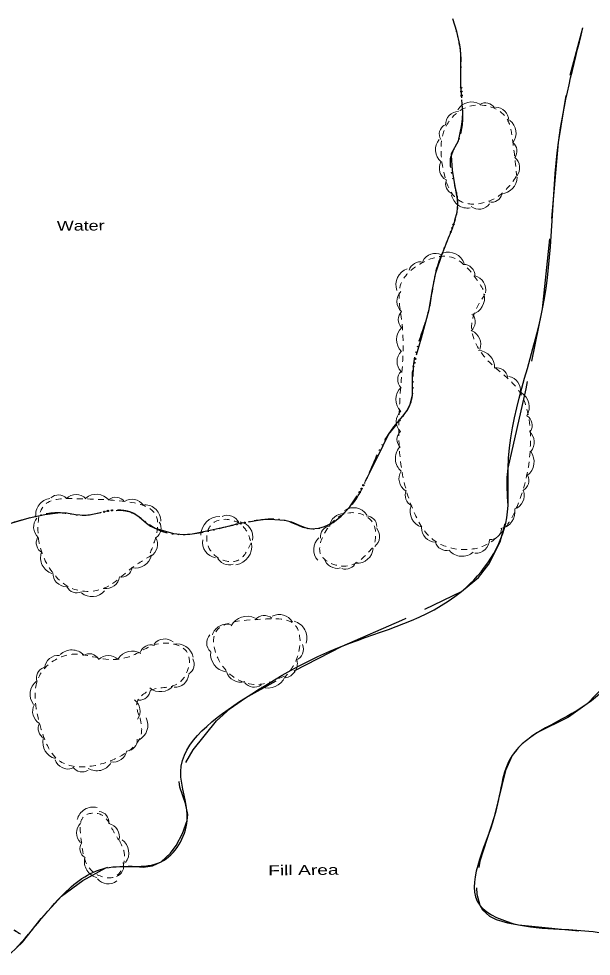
# Model space of a CAD drawing. Extents: x 2362213 to 2366494, y 6968794 to 6978110.
# Drawn here: x 2363360.6 to 2363638.1, y 6976634.9 to 6977089.1 of the extents above; entities that cross this region are included whole.
import ezdxf

# ---------------------------------------------------------------- set-up
doc = ezdxf.new("R2010")
doc.units = 0
doc.header["$LTSCALE"] = 1.9
doc.linetypes.add('DASH_DOUBLE_DOT', pattern=[9.2, 5, -1.2, 0.3, -1.2, 0.3, -1.2])
doc.linetypes.add('SHORT_DASHED', pattern=[2.7, 1.5, -1.2])
for name, color, linetype, lineweight in [('24', 7, 'Continuous', 25), ('25', 7, 'Continuous', 25), ('29', 7, 'Continuous', 13), ('36', 7, 'Continuous', 13)]:
    doc.layers.add(name, color=color, linetype=linetype, lineweight=lineweight)

msp = doc.modelspace()

# ---------------------------------------------------------------- linework, layer by layer
at = {"layer": '24'}
msp.add_line((2363627.926, 6977061.746), (2363634.067, 6977084.686), dxfattribs=at)
for points in [[(2363618.955, 6976992.408), (2363622.215, 6977029.21), (2363625.889, 6977051.966)], [(2363609.254, 6976923.172), (2363614.504, 6976948.583), (2363617.99, 6976982.458)], [(2363597.618, 6976854.457), (2363597.353, 6976862.386), (2363597.33, 6976866.886), (2363597.787, 6976871.341), (2363606.511, 6976909.885), (2363607.237, 6976913.383)], [(2363557.326, 6976803.062), (2363575.194, 6976811.672), (2363583.48, 6976818.432), (2363588.41, 6976824.789), (2363593.857, 6976835.672), (2363596.352, 6976844.586)], [(2363494.037, 6976773.238), (2363517.394, 6976785.19), (2363546.327, 6976797.767), (2363548.317, 6976798.726)], [(2363655.376, 6976778.245), (2363649.862, 6976771.382), (2363636.097, 6976757.16), (2363627.097, 6976750.734), (2363611.748, 6976743.177), (2363609.076, 6976741.351)], [(2363441.637, 6976728.817), (2363445.11, 6976734.86), (2363456.346, 6976748.918), (2363463.01, 6976754.922), (2363470.411, 6976760.052), (2363485.303, 6976768.365)], [(2363601.769, 6976734.672), (2363599.663, 6976732.092), (2363596.472, 6976724.921), (2363591.066, 6976702.479), (2363584.12, 6976680.932), (2363583.589, 6976677.876)], [(2363413.714, 6976678.678), (2363420.899, 6976678.096), (2363425.345, 6976678.629), (2363429.526, 6976680.6), (2363434.204, 6976684.874), (2363436.901, 6976688.499), (2363439.945, 6976694.429), (2363442.145, 6976700.73), (2363442.517, 6976703.634), (2363441.467, 6976708.885), (2363438.721, 6976716.838), (2363438.345, 6976719.614)], [(2363359.39, 6976638.84), (2363362.392, 6976641.728), (2363371.404, 6976653.204), (2363381.252, 6976663.988), (2363391.671, 6976671.518), (2363402.803, 6976677.644), (2363403.83, 6976677.984)], [(2363582.373, 6976667.994), (2363582.553, 6976664.876), (2363584.002, 6976659.7), (2363585.314, 6976657.412), (2363588.744, 6976654.304), (2363592.011, 6976652.635), (2363597.446, 6976650.986), (2363602.884, 6976650.138), (2363614.056, 6976648.974), (2363625.236, 6976647.901), (2363632.123, 6976647.266)]]:
    msp.add_lwpolyline(points, dxfattribs=at)
msp.add_spline([(2363751.456, 6977071.803), (2363749.848, 6977058.018), (2363750.351, 6977040.841), (2363749.334, 6977015.36), (2363738.914, 6977008.921), (2363727.546, 6976999.272), (2363715.942, 6976973.24), (2363711.659, 6976948.348), (2363707.948, 6976926.442), (2363699.779, 6976873.742), (2363693.092, 6976851.387), (2363687.453, 6976839.683), (2363679.749, 6976818.149), (2363662.345, 6976786.931), (2363636.097, 6976757.16), (2363599.663, 6976732.092), (2363591.066, 6976702.479), (2363584.002, 6976659.7), (2363602.884, 6976650.138), (2363625.236, 6976647.901), (2363656.706, 6976645.04), (2363687.24, 6976642.612), (2363736.346, 6976640.07), (2363778.981, 6976642.956), (2363800.238, 6976641.278), (2363818.561, 6976631.621), (2363831.404, 6976630.243), (2363842.876, 6976634.323), (2363849.882, 6976646.4), (2363854.61, 6976661.187), (2363867.508, 6976656.328), (2363869.928, 6976636.361), (2363852.014, 6976614.55), (2363802.686, 6976604.749), (2363741.969, 6976600.92), (2363709.263, 6976587.838), (2363673.05, 6976582.573), (2363648.693, 6976591.603), (2363634.669, 6976603.619), (2363594.32, 6976608.645), (2363570.838, 6976604.461), (2363543.911, 6976590.304), (2363513.293, 6976577.322), (2363487.155, 6976584.403), (2363470.291, 6976595.243), (2363461.496, 6976606.2), (2363439.891, 6976613.955), (2363418.74, 6976606.583), (2363388.765, 6976601.687), (2363368.065, 6976593.131), (2363337.7, 6976596.771), (2363311.779, 6976599.954), (2363290.995, 6976605.526), (2363296.279, 6976618.587), (2363328.743, 6976621.616), (2363355.298, 6976634.91), (2363381.252, 6976663.988), (2363402.803, 6976677.644), (2363429.526, 6976680.6), (2363442.145, 6976700.73), (2363439.08, 6976724.363), (2363470.411, 6976760.052), (2363517.394, 6976785.19), (2363575.194, 6976811.672), (2363597.116, 6976847.313), (2363597.787, 6976871.341), (2363614.504, 6976948.583), (2363622.215, 6977029.21), (2363634.067, 6977084.686)], degree=3, dxfattribs=at)
at = {"layer": '25'}
for points in [[(2363574.861, 6977057.732), (2363574.903, 6977064.931), (2363574.853, 6977072.261), (2363574.372, 6977076.557), (2363572.962, 6977082.895), (2363570.942, 6977089.145)], [(2363571.943, 6976991.36), (2363572.002, 6976991.521), (2363573.035, 6976995.381), (2363573.448, 6976999.285), (2363573.265, 6977001.643), (2363571.868, 6977008.75), (2363570.87, 6977015.831), (2363570.283, 6977022.916), (2363570.384, 6977023.847), (2363573.646, 6977029.908), (2363575.2, 6977036.913), (2363575.686, 6977040.438), (2363575.822, 6977043.979), (2363575.416, 6977049.906)], [(2363553.442, 6976926.261), (2363555.773, 6976934.603), (2363559.444, 6976948.209), (2363560.968, 6976957.164), (2363562.683, 6976966.091), (2363565.829, 6976975.001), (2363569.265, 6976983.864), (2363569.303, 6976983.975)], [(2363528.516, 6976864.851), (2363529.656, 6976866.992), (2363534.767, 6976877.36), (2363539.849, 6976887.67), (2363542.374, 6976891.394), (2363546.814, 6976896.636), (2363548.818, 6976899.395), (2363550.359, 6976902.42), (2363551.366, 6976906.97), (2363551.419, 6976914.051), (2363551.475, 6976917.582), (2363551.635, 6976918.643)], [(2363471.999, 6976845.342), (2363476.55, 6976846.255), (2363479.777, 6976846.636), (2363484.708, 6976846.533), (2363489.563, 6976846.119), (2363492.79, 6976845.34), (2363497.55, 6976843.265), (2363499.908, 6976842.387), (2363502.272, 6976841.99), (2363506.02, 6976842.295), (2363508.822, 6976843.072), (2363512.933, 6976845.091), (2363516.885, 6976848.119), (2363521.132, 6976852.649), (2363524.681, 6976858.024)], [(2363407.732, 6976850.939), (2363409.962, 6976850.95), (2363412.365, 6976850.663), (2363414.761, 6976850.146), (2363416.427, 6976849.512), (2363418.993, 6976847.807), (2363422.573, 6976844.701), (2363424.476, 6976843.319), (2363426.616, 6976842.309), (2363435.661, 6976839.705), (2363440.187, 6976839.158), (2363444.683, 6976839.521), (2363453.375, 6976841.394), (2363462.068, 6976843.287), (2363464.324, 6976843.759)], [(2363342.261, 6976838.136), (2363347.166, 6976840.873), (2363356.271, 6976844.6), (2363365.694, 6976847.369), (2363373.26, 6976848.962), (2363380.862, 6976849.823), (2363383.753, 6976849.711), (2363388.09, 6976848.973), (2363392.415, 6976848.584), (2363395.611, 6976848.974), (2363400.003, 6976849.875)]]:
    msp.add_lwpolyline(points, dxfattribs=at)
for centre in [(2363574.999, 6977055.741), (2363575.138, 6977053.826), (2363575.278, 6977051.911), (2363570.627, 6976987.677), (2363571.274, 6976989.485), (2363569.981, 6976985.869), (2363552.907, 6976924.346), (2363551.923, 6976920.637), (2363552.39, 6976922.497), (2363525.785, 6976859.703), (2363526.686, 6976861.399), (2363527.586, 6976863.095), (2363401.962, 6976850.268), (2363403.843, 6976850.653), (2363405.735, 6976850.929), (2363466.289, 6976844.165), (2363468.169, 6976844.556), (2363470.049, 6976844.942)]:
    msp.add_circle(centre, 0.3, dxfattribs=at)
at = {"layer": '25', "linetype": 'DASH_DOUBLE_DOT'}
msp.add_spline([(2363254.615, 6976811.059), (2363256.089, 6976812.674), (2363260.755, 6976815.389), (2363263.428, 6976810.833), (2363272.753, 6976805.012), (2363286.687, 6976803.744), (2363294.326, 6976804.817), (2363307.044, 6976808.348), (2363317.137, 6976814.236), (2363325.061, 6976821.321), (2363333.973, 6976831.686), (2363347.166, 6976840.873), (2363365.694, 6976847.369), (2363380.862, 6976849.823), (2363392.415, 6976848.584), (2363405.173, 6976850.925), (2363414.761, 6976850.146), (2363426.616, 6976842.309), (2363444.683, 6976839.521), (2363462.068, 6976843.287), (2363476.55, 6976846.255), (2363489.563, 6976846.119), (2363502.272, 6976841.99), (2363516.885, 6976848.119), (2363529.656, 6976866.992), (2363539.849, 6976887.67), (2363550.359, 6976902.42), (2363551.982, 6976921.036), (2363559.444, 6976948.209), (2363562.683, 6976966.091), (2363569.265, 6976983.864), (2363573.448, 6976999.285), (2363571.868, 6977008.75), (2363570.283, 6977022.916), (2363573.646, 6977029.908), (2363575.822, 6977043.979), (2363574.863, 6977057.612), (2363574.853, 6977072.261), (2363570.942, 6977089.145)], degree=3, dxfattribs=at)
at = {"layer": '29'}
for centre, radius, start, end in [((2363580.095, 6977041.127), 7.721, 59.16383, 149.16383), ((2363586.806, 6977043.276), 5.144, 31.931, 121.931), ((2363591.626, 6977039.83), 6.437, 0.22679, 90.22679), ((2363573.848, 6977037.782), 6.437, 91.39347, 181.39347), ((2363569.558, 6977033.203), 5.144, 120.28758, 210.28758), ((2363593.9, 6977033.739), 7.721, 322.86544, 52.86544), ((2363570.326, 6977025.721), 7.721, 139.89352, 229.89352), ((2363596.942, 6977025.084), 5.144, 322.2068, 52.2068), ((2363570.861, 6977016.639), 6.437, 150.90966, 240.90966), ((2363596.942, 6977016.912), 6.437, 320.89267, 50.89267), ((2363572.633, 6977009.166), 5.144, 158.81897, 248.81897), ((2363594.382, 6977012.175), 7.721, 271.35158, 1.35158), ((2363577.998, 6977005.125), 7.721, 189.80207, 279.80207), ((2363589.82, 6977005.406), 5.144, 256.25947, 346.25947), ((2363583.646, 6977003.323), 6.437, 233.52406, 323.52406), ((2363562.496, 6976968.612), 6.857, 63.46926, 153.46926), ((2363568.753, 6976967.847), 8.224, 19.15897, 109.15897), ((2363555.124, 6976965.858), 5.479, 74.92456, 164.92456), ((2363576.211, 6976964.63), 5.479, 0.26648, 90.26648), ((2363551.601, 6976960.176), 8.224, 109.19248, 199.19248), ((2363580.078, 6976957.873), 6.857, 346.57502, 76.57502), ((2363550.739, 6976952.256), 6.857, 136.57621, 226.57621), ((2363578.099, 6976953.749), 8.224, 285.27759, 15.27759), ((2363550.005, 6976943.342), 5.479, 134.45474, 224.45474), ((2363576.38, 6976942.209), 5.479, 309.00518, 39.00518), ((2363551.941, 6976933.703), 8.224, 134.45474, 224.45474), ((2363577.648, 6976931.479), 6.857, 338.42526, 68.42526), ((2363550.781, 6976923.04), 6.857, 134.44347, 224.44347), ((2363582.974, 6976920.203), 8.224, 357.14816, 87.14816), ((2363592.108, 6976914.593), 5.479, 8.48109, 98.48109), ((2363549.726, 6976914.303), 5.479, 134.44347, 224.44347), ((2363596.933, 6976909.117), 6.857, 350.08682, 80.08682), ((2363551.639, 6976904.646), 8.224, 134.27817, 224.27817), ((2363599.775, 6976900.948), 8.224, 328.59315, 58.59315), ((2363550.448, 6976893.988), 6.857, 134.2692, 224.2692), ((2363604.006, 6976892.074), 5.479, 328.59315, 58.59315), ((2363549.367, 6976885.253), 5.479, 134.2692, 224.2692), ((2363603.614, 6976883.92), 6.857, 319.07529, 49.07529), ((2363551.332, 6976876.162), 8.224, 139.64632, 229.64632), ((2363602.118, 6976874.477), 8.224, 306.72189, 36.72189), ((2363551.726, 6976866.259), 6.857, 148.18839, 238.18839), ((2363602.345, 6976865.363), 5.479, 297.89049, 27.89049), ((2363553.38, 6976858.161), 5.479, 154.76818, 244.76818), ((2363598.708, 6976858.105), 6.857, 289.43966, 19.43966), ((2363376.735, 6976848.804), 7.967, 97.54655, 187.54655), ((2363379.801, 6976853.098), 5.308, 43.19672, 133.19672), ((2363388.366, 6976851.908), 6.642, 44.71927, 134.71927), ((2363398.248, 6976850.772), 7.967, 40.22927, 130.22927), ((2363407.502, 6976851.957), 5.308, 37.23288, 127.23288), ((2363415.438, 6976849.712), 6.642, 33.55818, 123.55818), ((2363421.451, 6976845.718), 7.967, 359.61659, 89.61659), ((2363522.806, 6976844.479), 7.741, 34.08236, 124.08236), ((2363558.511, 6976850.527), 8.224, 161.45517, 251.45517), ((2363592.883, 6976850.245), 8.224, 279.74122, 9.74122), ((2363374.421, 6976842.845), 6.642, 138.92466, 228.92466), ((2363457.964, 6976838.844), 9.128, 89.80221, 179.80221), ((2363461.714, 6976842.462), 6.082, 24.96366, 114.96366), ((2363517.812, 6976842.779), 6.454, 85.68727, 175.68727), ((2363528.992, 6976843.106), 5.158, 359.38138, 89.38138), ((2363424.276, 6976842.225), 5.308, 303.2739, 33.2739), ((2363466.457, 6976837.943), 7.61, 348.67601, 78.67601), ((2363511.939, 6976838.207), 5.158, 97.68317, 187.68317), ((2363528.992, 6976838.336), 6.454, 309.88923, 39.88923), ((2363562.624, 6976842.432), 6.857, 178.93745, 268.93745), ((2363589.06, 6976842.231), 5.479, 267.69352, 357.69352), ((2363374.353, 6976835.193), 5.308, 151.68966, 241.68966), ((2363421.218, 6976834.433), 6.642, 300.72206, 30.72206), ((2363511.285, 6976831.988), 7.741, 132.63966, 222.63966), ((2363457.26, 6976835.433), 7.61, 170.19281, 260.19281), ((2363464.446, 6976833.577), 9.128, 278.98472, 8.98472), ((2363524.596, 6976833.051), 7.741, 266.12314, 356.12314), ((2363567.838, 6976836.966), 5.479, 195.06327, 285.06327), ((2363581.973, 6976837.012), 6.857, 267.69352, 357.69352), ((2363379.118, 6976827.967), 7.967, 161.55062, 251.55062), ((2363417.134, 6976830.964), 7.967, 257.32944, 347.32944), ((2363462.398, 6976830.582), 6.082, 200.73691, 290.73691), ((2363575.518, 6976836.887), 8.224, 220.88621, 310.88621), ((2363514.938, 6976829.266), 6.454, 194.32712, 284.32712), ((2363519.088, 6976827.594), 5.158, 248.20974, 338.20974), ((2363383.737, 6976820.549), 6.642, 178.7574, 268.7574), ((2363410.287, 6976823.917), 5.308, 261.06322, 351.06322), ((2363402.875, 6976819.654), 6.642, 261.39135, 351.39135), ((2363388.682, 6976816.258), 5.308, 205.5173, 295.5173), ((2363396.058, 6976817.053), 7.967, 229.80859, 319.80859), ((2363471.195, 6976791.045), 8.581, 62.78862, 152.78862), ((2363479.583, 6976794.26), 5.717, 49.66639, 139.66639), ((2363486.925, 6976793.328), 7.154, 28.74157, 118.74157), ((2363491.675, 6976789.02), 8.581, 343.42211, 73.42211), ((2363461.355, 6976788.632), 7.154, 74.00201, 164.00201), ((2363431.386, 6976781.962), 6.668, 51.9398, 141.9398), ((2363457.377, 6976786.714), 5.717, 136.95371, 226.95371), ((2363386.284, 6976775.321), 7.998, 44.10837, 134.10837), ((2363415.502, 6976774.772), 7.998, 58.10062, 148.10062), ((2363424.556, 6976780.44), 5.329, 71.78853, 161.78853), ((2363437.217, 6976778.222), 7.998, 11.4357, 101.4357), ((2363462.122, 6976781.237), 8.581, 172.13173, 262.13173), ((2363492.892, 6976783.641), 5.717, 292.8317, 22.8317), ((2363379.743, 6976774.018), 6.668, 84.88368, 174.88368), ((2363394.782, 6976776.131), 5.329, 32.44785, 122.44785), ((2363403.985, 6976773.948), 6.668, 44.90806, 134.90806), ((2363440.29, 6976776.342), 5.329, 300.66382, 30.66382), ((2363488.463, 6976776.757), 7.154, 280.83482, 10.83482), ((2363374.465, 6976769.778), 5.329, 109.85977, 199.85977), ((2363436.355, 6976771.93), 6.668, 265.65376, 355.65376), ((2363468.118, 6976774.846), 7.154, 196.20666, 286.20666), ((2363481.533, 6976773.423), 8.581, 248.16564, 338.16564), ((2363374.038, 6976761.778), 7.998, 127.45231, 217.45231), ((2363429.184, 6976771.056), 7.998, 230.72557, 320.72557), ((2363474.671, 6976770.982), 5.717, 216.40584, 306.40584), ((2363419.044, 6976764.285), 5.329, 265.34592, 355.34592), ((2363373.955, 6976753.507), 6.668, 150.31992, 240.31992), ((2363412.748, 6976753.719), 6.668, 323.85643, 53.85643), ((2363375.329, 6976745.227), 5.329, 152.70904, 242.70904), ((2363415.129, 6976746.803), 7.998, 296.66513, 26.66513), ((2363380.248, 6976738.469), 7.998, 166.43577, 256.43577), ((2363412.684, 6976739.634), 5.329, 274.57442, 4.57442), ((2363406.348, 6976735.637), 6.668, 259.63069, 349.63069), ((2363384.468, 6976732.258), 6.668, 199.12244, 289.12244), ((2363398.441, 6976732.726), 7.998, 238.42367, 328.42368), ((2363391.254, 6976729.489), 5.329, 214.35524, 304.35524), ((2363396.655, 6976699.221), 7.96, 76.39349, 166.39349), ((2363398.931, 6976699.82), 5.304, 353.00421, 83.00421), ((2363395.171, 6976694.66), 6.637, 135.0851, 225.0851), ((2363402.71, 6976692.75), 6.637, 346.26292, 76.26292), ((2363395.55, 6976687.116), 5.304, 147.29429, 237.29429), ((2363405.942, 6976684.903), 7.96, 323.97536, 53.97536), ((2363400.347, 6976680.751), 7.96, 166.52444, 256.52444), ((2363406.128, 6976678.505), 5.304, 289.57547, 19.57547), ((2363403.93, 6976676.557), 6.637, 218.51669, 308.51669)]:
    msp.add_arc(centre, radius, start, end, dxfattribs=at)
at = {"layer": '29', "linetype": 'SHORT_DASHED'}
for points in [[(2363601.742, 6977012.646), (2363591.968, 6977002.471), (2363574.604, 6977000.756), (2363566.204, 6977016.436), (2363569.037, 6977039.304), (2363581.921, 6977047.288), (2363597.154, 6977040.732), (2363599.728, 6977031.936), (2363601.92, 6977012.847)], [(2363586.514, 6976955.617), (2363580.069, 6976940.385), (2363586.97, 6976924.56), (2363602.483, 6976909.617), (2363608.562, 6976882.434), (2363604.309, 6976858.622), (2363585.168, 6976833.388), (2363561.304, 6976836.842), (2363552.249, 6976849.896), (2363545.395, 6976876.541), (2363545.84, 6976911.678), (2363546.147, 6976943.552), (2363545.853, 6976960.75), (2363556.744, 6976971.244), (2363570.372, 6976973.604), (2363579.205, 6976967.098), (2363586.708, 6976956.309)], [(2363424.951, 6976829.162), (2363415.27, 6976822.92), (2363402.201, 6976813.346), (2363386.742, 6976812.978), (2363374.351, 6976824.751), (2363369.914, 6976840.199), (2363373.404, 6976853.832), (2363387.737, 6976856.59), (2363407.657, 6976855.708), (2363427.343, 6976847.867), (2363427.082, 6976838.504), (2363424.242, 6976830.085)], [(2363473.156, 6976835.192), (2363466.796, 6976826.71), (2363453.337, 6976831.692), (2363454.227, 6976844.342), (2363465.185, 6976845.757), (2363471.53, 6976839.997), (2363472.928, 6976835.97)], [(2363532.011, 6976832.832), (2363520.084, 6976824.069), (2363506.951, 6976829.593), (2363509.591, 6976841.119), (2363520.83, 6976849.737), (2363532.033, 6976845.193), (2363533.531, 6976838.057), (2363532.765, 6976833.439)], [(2363489.281, 6976770.643), (2363476.759, 6976766.592), (2363460.407, 6976774.108), (2363455.653, 6976791.234), (2363478.197, 6976798.189), (2363494.627, 6976795.225), (2363495.391, 6976779.101), (2363489.508, 6976769.975)], [(2363419.411, 6976750.367), (2363420.086, 6976743.562), (2363407.041, 6976730.408), (2363379.572, 6976730.106), (2363371.141, 6976746.007), (2363371.441, 6976772.171), (2363385.256, 6976781.062), (2363405.251, 6976778.643), (2363415.952, 6976780.754), (2363429.238, 6976786.431), (2363442.485, 6976781.597), (2363438.002, 6976767.153), (2363424.773, 6976763.877), (2363417.795, 6976757.331), (2363419.442, 6976750.327)], [(2363409.376, 6976690.917), (2363411.703, 6976684.95), (2363407.263, 6976673.466), (2363396.873, 6976675.518), (2363390.801, 6976691.36), (2363392.501, 6976702.978), (2363401.04, 6976703.19), (2363405.924, 6976696.465), (2363409.064, 6976691.134)]]:
    msp.add_spline(points, degree=3, dxfattribs=at)
at = {"layer": '36'}
msp.add_line((2363358.327, 6976647.619), (2363361.367, 6976645.518), dxfattribs=at)
at = {"layer": '36', "linetype": 'SHORT_DASHED'}
msp.add_spline([(2363281.818, 6976672.382), (2363286.705, 6976671.608), (2363296.752, 6976669.734), (2363305.899, 6976668.121), (2363316.073, 6976665.558), (2363320.737, 6976664.122), (2363325.346, 6976663.286), (2363331.213, 6976662.623), (2363340.703, 6976659.403), (2363345.406, 6976658.048), (2363353.05, 6976651.459), (2363361.367, 6976645.518)], degree=3, dxfattribs=at)

# ---------------------------------------------------------------- texts
at = {"layer": '24', "width": 1.45}
msp.add_text('Fill Area', height=4.8, rotation=0.546, dxfattribs=at).set_placement((2363481.49, 6976674.073))
at = {"layer": '25', "width": 1.35}
msp.add_text('Water', height=4.8, rotation=0.546, dxfattribs=at).set_placement((2363379.062, 6976986.373))

doc.saveas('drawing.dxf')
